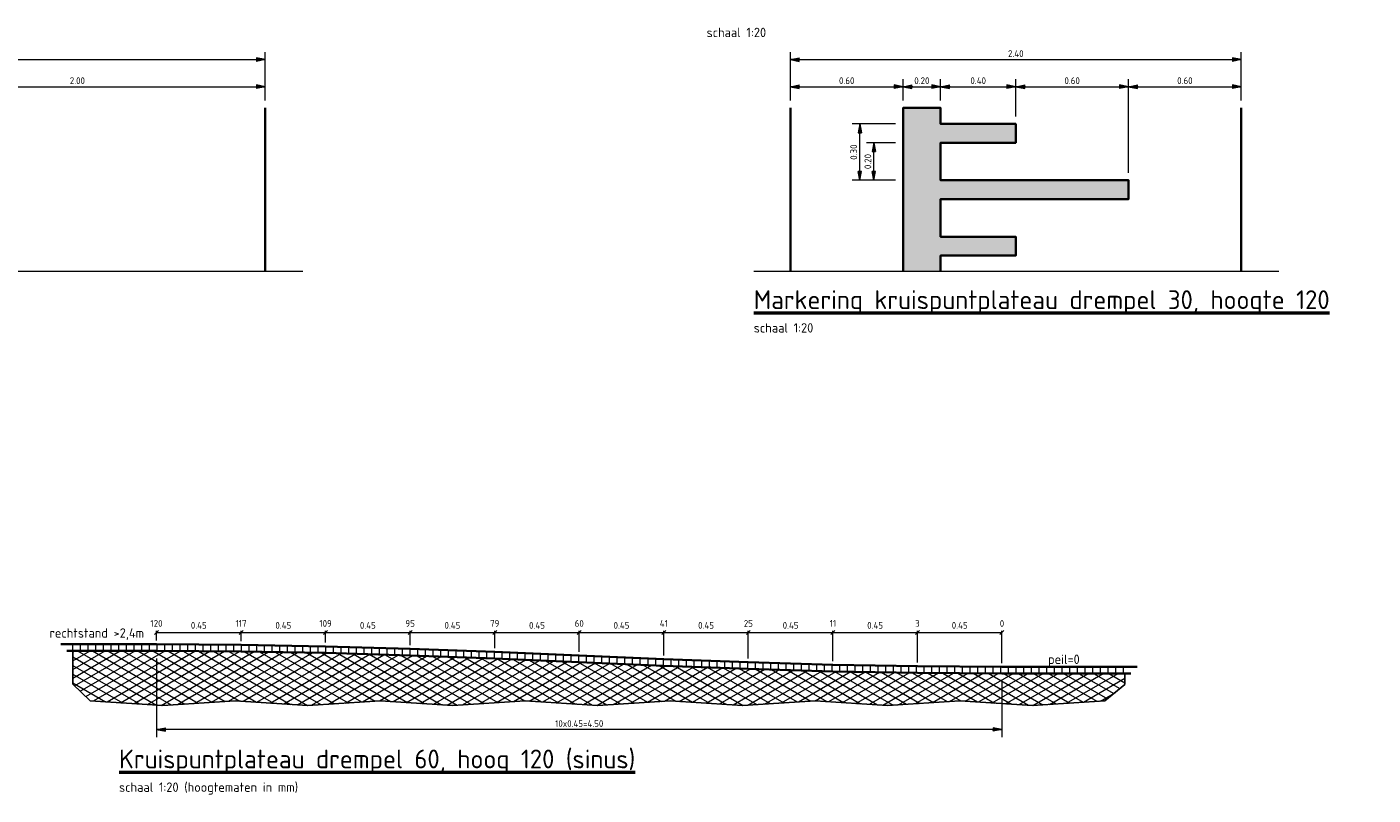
# Model space of a CAD drawing. Header units: metres. Extents: x -699 to 2316, y -1199 to 781.
# Tile 340 of 593: x 666.18 to 673.34, y -300.37 to -296.28. Entities that reach past the tile are written whole.
import ezdxf
from ezdxf.enums import TextEntityAlignment as Align

# ---------------------------------------------------------------- set-up
doc = ezdxf.new("R2010")
doc.units = ezdxf.units.M
doc.header["$PDMODE"] = 1
doc.linetypes.add('XX-AFBREEK', pattern=[7, 4, -1, 1, -1])
for name, color, linetype, lineweight in [('N-WA-VH-DREMPEL-G', 30, 'Continuous', 35), ('N-WE-VH-VERHARDING_ASFALT-AD', 252, 'Continuous', 18), ('X-XX-AL-AFBREEKLIJN-G', 7, 'XX-AFBREEK', 18), ('X-XX-AL-M', 7, 'Continuous', 18), ('X-XX-AL-T18', 10, 'Continuous', 18), ('X-XX-AL-T25', 7, 'Continuous', 25), ('X-XX-AL-T50', 130, 'Continuous', 50)]:
    doc.layers.add(name, color=color, linetype=linetype, lineweight=lineweight)
doc.styles.add('NLCS-ISO', font='NLCS-ISO.ttf')
doc.styles.add('NLCS-ISO Standaard', font='NLCS-ISO.ttf')
doc.dimstyles.new('NLCS-M20-T18-Pijl-A', dxfattribs={"dimtxt": 0.036, "dimasz": 0.027, "dimexe": 0.04, "dimexo": 0.04, "dimgap": 0.014, "dimtad": 1, "dimlfac": -1, "dimzin": 0, "dimdsep": 46, "dimtxsty": 'NLCS-ISO Standaard', "dimblk": 'Pijl', "dimblk1": 'Pijl', "dimblk2": 'Pijl', "dimcen": 2.5, "dimdle": 2, "dimclrd": 256, "dimclre": 256, "dimclrt": 256, "dimadec": 0, "dimazin": 0, "dimtfac": 1, "dimtofl": 0, "dimtmove": 0, "dimatfit": 3, "dimldrblk": 'Pijl', "dimfxl": 1, "dimtolj": 1, "dimtzin": 0, "dimlwd": 18, "dimlwe": 18, "dimarcsym": 0})

# ---------------------------------------------------------------- blocks, each defined once
blk = doc.blocks.new('Pijl')
h = blk.add_hatch(color=256)
h.paths.add_polyline_path([(0, 0), (-1.75, 0.35), (-1.75, 0)])
h.paths.add_polyline_path([(-1.75, 0), (-1.75, -0.35), (0, 0)])
for p, q in [((-1.9, 0), (0, 0)), ((0, 0), (-1.75, 0.35)), ((-1.75, 0.35), (-1.75, -0.35)), ((0, 0), (-1.75, -0.35))]:
    blk.add_line(p, q)
blk = doc.blocks.new('*D373')
at = {"layer": 'Defpoints', "color": 0, "transparency": 16777216}
for p in [(667.4455, -296.6008), (667.4455, -296.7139), (665.4455, -297.0989)]:
    blk.add_point(p, dxfattribs=at)
at = {"layer": 'X-XX-AL-M', "lineweight": 18, "transparency": 16777216}
for p, q in [((665.4455, -297.0589), (665.4455, -296.5608)), ((665.4725, -296.6008), (667.4185, -296.6008)), ((667.4455, -296.6739), (667.4455, -296.5608))]:
    blk.add_line(p, q, dxfattribs=at)
at = {"layer": 'X-XX-AL-M', "lineweight": 18, "transparency": 16777216, "xscale": 0.027, "yscale": 0.027, "zscale": 0.027, "rotation": 180}
blk.add_blockref('Pijl', (665.4455, -296.6008), dxfattribs=at)
at = {"layer": 'X-XX-AL-M', "lineweight": 18, "transparency": 16777216, "xscale": 0.027, "yscale": 0.027, "zscale": 0.027}
blk.add_blockref('Pijl', (667.4455, -296.6008), dxfattribs=at)
at = {"layer": 'X-XX-AL-M', "transparency": 16777216, "insert": (666.4455, -296.5688), "char_height": 0.036, "attachment_point": 5, "style": 'NLCS-ISO Standaard'}
blk.add_mtext('\\A1;2.00', dxfattribs=at)
blk = doc.blocks.new('*D375')
at = {"layer": 'Defpoints', "color": 0, "transparency": 16777216}
for p in [(667.4455, -296.4566), (661.4455, -296.6008), (667.4455, -296.6008)]:
    blk.add_point(p, dxfattribs=at)
at = {"layer": 'X-XX-AL-M', "lineweight": 18, "transparency": 16777216}
for p, q in [((661.4455, -296.5608), (661.4455, -296.4166)), ((661.4725, -296.4566), (667.4185, -296.4566)), ((667.4455, -296.5608), (667.4455, -296.4166))]:
    blk.add_line(p, q, dxfattribs=at)
at = {"layer": 'X-XX-AL-M', "lineweight": 18, "transparency": 16777216, "xscale": 0.027, "yscale": 0.027, "zscale": 0.027, "rotation": 180}
blk.add_blockref('Pijl', (661.4455, -296.4566), dxfattribs=at)
at = {"layer": 'X-XX-AL-M', "lineweight": 18, "transparency": 16777216, "xscale": 0.027, "yscale": 0.027, "zscale": 0.027}
blk.add_blockref('Pijl', (667.4455, -296.4566), dxfattribs=at)
at = {"layer": 'X-XX-AL-M', "transparency": 16777216, "insert": (664.4455, -296.4246), "char_height": 0.036, "attachment_point": 5, "style": 'NLCS-ISO Standaard'}
blk.add_mtext('\\A1;6.00', dxfattribs=at)
blk = doc.blocks.new('*D378')
at = {"layer": 'Defpoints', "color": 0, "transparency": 16777216}
for p in [(671.0402, -296.6008), (670.8402, -296.7139), (671.0402, -296.7139)]:
    blk.add_point(p, dxfattribs=at)
at = {"layer": 'X-XX-AL-M', "lineweight": 18, "transparency": 16777216}
for p, q in [((670.8402, -296.6739), (670.8402, -296.5608)), ((670.8672, -296.6008), (671.0132, -296.6008)), ((671.0402, -296.6739), (671.0402, -296.5608))]:
    blk.add_line(p, q, dxfattribs=at)
at = {"layer": 'X-XX-AL-M', "lineweight": 18, "transparency": 16777216, "xscale": 0.027, "yscale": 0.027, "zscale": 0.027, "rotation": 180}
blk.add_blockref('Pijl', (670.8402, -296.6008), dxfattribs=at)
at = {"layer": 'X-XX-AL-M', "lineweight": 18, "transparency": 16777216, "xscale": 0.027, "yscale": 0.027, "zscale": 0.027}
blk.add_blockref('Pijl', (671.0402, -296.6008), dxfattribs=at)
at = {"layer": 'X-XX-AL-M', "transparency": 16777216, "insert": (670.9402, -296.5688), "char_height": 0.036, "attachment_point": 5, "style": 'NLCS-ISO Standaard'}
blk.add_mtext('\\A1;0.20', dxfattribs=at)
blk = doc.blocks.new('*D379')
at = {"layer": 'Defpoints', "color": 0, "transparency": 16777216}
for p in [(671.4402, -296.6008), (671.0402, -296.7139), (671.4402, -296.7989)]:
    blk.add_point(p, dxfattribs=at)
at = {"layer": 'X-XX-AL-M', "lineweight": 18, "transparency": 16777216}
for p, q in [((671.0402, -296.6739), (671.0402, -296.5608)), ((671.0672, -296.6008), (671.4132, -296.6008)), ((671.4402, -296.7589), (671.4402, -296.5608))]:
    blk.add_line(p, q, dxfattribs=at)
at = {"layer": 'X-XX-AL-M', "lineweight": 18, "transparency": 16777216, "xscale": 0.027, "yscale": 0.027, "zscale": 0.027, "rotation": 180}
blk.add_blockref('Pijl', (671.0402, -296.6008), dxfattribs=at)
at = {"layer": 'X-XX-AL-M', "lineweight": 18, "transparency": 16777216, "xscale": 0.027, "yscale": 0.027, "zscale": 0.027}
blk.add_blockref('Pijl', (671.4402, -296.6008), dxfattribs=at)
at = {"layer": 'X-XX-AL-M', "transparency": 16777216, "insert": (671.2402, -296.5688), "char_height": 0.036, "attachment_point": 5, "style": 'NLCS-ISO Standaard'}
blk.add_mtext('\\A1;0.40', dxfattribs=at)
blk = doc.blocks.new('*D380')
at = {"layer": 'Defpoints', "color": 0, "transparency": 16777216}
for p in [(672.0402, -296.6008), (671.4402, -296.7989), (672.0402, -297.0989)]:
    blk.add_point(p, dxfattribs=at)
at = {"layer": 'X-XX-AL-M', "lineweight": 18, "transparency": 16777216}
for p, q in [((671.4402, -296.7589), (671.4402, -296.5608)), ((671.4672, -296.6008), (672.0132, -296.6008)), ((672.0402, -297.0589), (672.0402, -296.5608))]:
    blk.add_line(p, q, dxfattribs=at)
at = {"layer": 'X-XX-AL-M', "lineweight": 18, "transparency": 16777216, "xscale": 0.027, "yscale": 0.027, "zscale": 0.027, "rotation": 180}
blk.add_blockref('Pijl', (671.4402, -296.6008), dxfattribs=at)
at = {"layer": 'X-XX-AL-M', "lineweight": 18, "transparency": 16777216, "xscale": 0.027, "yscale": 0.027, "zscale": 0.027}
blk.add_blockref('Pijl', (672.0402, -296.6008), dxfattribs=at)
at = {"layer": 'X-XX-AL-M', "transparency": 16777216, "insert": (671.7402, -296.5688), "char_height": 0.036, "attachment_point": 5, "style": 'NLCS-ISO Standaard'}
blk.add_mtext('\\A1;0.60', dxfattribs=at)
blk = doc.blocks.new('*D381')
at = {"layer": 'Defpoints', "color": 0, "transparency": 16777216}
for p in [(672.6402, -296.6008), (672.6402, -296.7139), (672.0402, -297.0989)]:
    blk.add_point(p, dxfattribs=at)
at = {"layer": 'X-XX-AL-M', "lineweight": 18, "transparency": 16777216}
for p, q in [((672.0402, -297.0589), (672.0402, -296.5608)), ((672.0672, -296.6008), (672.6132, -296.6008)), ((672.6402, -296.6739), (672.6402, -296.5608))]:
    blk.add_line(p, q, dxfattribs=at)
at = {"layer": 'X-XX-AL-M', "lineweight": 18, "transparency": 16777216, "xscale": 0.027, "yscale": 0.027, "zscale": 0.027, "rotation": 180}
blk.add_blockref('Pijl', (672.0402, -296.6008), dxfattribs=at)
at = {"layer": 'X-XX-AL-M', "lineweight": 18, "transparency": 16777216, "xscale": 0.027, "yscale": 0.027, "zscale": 0.027}
blk.add_blockref('Pijl', (672.6402, -296.6008), dxfattribs=at)
at = {"layer": 'X-XX-AL-M', "transparency": 16777216, "insert": (672.3402, -296.5688), "char_height": 0.036, "attachment_point": 5, "style": 'NLCS-ISO Standaard'}
blk.add_mtext('\\A1;0.60', dxfattribs=at)
blk = doc.blocks.new('*D382')
at = {"layer": 'Defpoints', "color": 0, "transparency": 16777216}
for p in [(670.8402, -296.6008), (670.2402, -296.7139), (670.8402, -296.7139)]:
    blk.add_point(p, dxfattribs=at)
at = {"layer": 'X-XX-AL-M', "lineweight": 18, "transparency": 16777216}
for p, q in [((670.2402, -296.6739), (670.2402, -296.5608)), ((670.2672, -296.6008), (670.8132, -296.6008)), ((670.8402, -296.6739), (670.8402, -296.5608))]:
    blk.add_line(p, q, dxfattribs=at)
at = {"layer": 'X-XX-AL-M', "lineweight": 18, "transparency": 16777216, "xscale": 0.027, "yscale": 0.027, "zscale": 0.027, "rotation": 180}
blk.add_blockref('Pijl', (670.2402, -296.6008), dxfattribs=at)
at = {"layer": 'X-XX-AL-M', "lineweight": 18, "transparency": 16777216, "xscale": 0.027, "yscale": 0.027, "zscale": 0.027}
blk.add_blockref('Pijl', (670.8402, -296.6008), dxfattribs=at)
at = {"layer": 'X-XX-AL-M', "transparency": 16777216, "insert": (670.5402, -296.5688), "char_height": 0.036, "attachment_point": 5, "style": 'NLCS-ISO Standaard'}
blk.add_mtext('\\A1;0.60', dxfattribs=at)
blk = doc.blocks.new('*D383')
at = {"layer": 'Defpoints', "color": 0, "transparency": 16777216}
for p in [(672.6402, -296.4566), (670.2402, -296.6008), (672.6402, -296.6008)]:
    blk.add_point(p, dxfattribs=at)
at = {"layer": 'X-XX-AL-M', "lineweight": 18, "transparency": 16777216}
for p, q in [((670.2402, -296.5608), (670.2402, -296.4166)), ((670.2672, -296.4566), (672.6132, -296.4566)), ((672.6402, -296.5608), (672.6402, -296.4166))]:
    blk.add_line(p, q, dxfattribs=at)
at = {"layer": 'X-XX-AL-M', "lineweight": 18, "transparency": 16777216, "xscale": 0.027, "yscale": 0.027, "zscale": 0.027, "rotation": 180}
blk.add_blockref('Pijl', (670.2402, -296.4566), dxfattribs=at)
at = {"layer": 'X-XX-AL-M', "lineweight": 18, "transparency": 16777216, "xscale": 0.027, "yscale": 0.027, "zscale": 0.027}
blk.add_blockref('Pijl', (672.6402, -296.4566), dxfattribs=at)
at = {"layer": 'X-XX-AL-M', "transparency": 16777216, "insert": (671.4402, -296.4246), "char_height": 0.036, "attachment_point": 5, "style": 'NLCS-ISO Standaard'}
blk.add_mtext('\\A1;2.40', dxfattribs=at)
blk = doc.blocks.new('*D384')
at = {"layer": 'Defpoints', "color": 0, "transparency": 16777216}
for p in [(666.8666, -299.6025), (671.3666, -299.7225), (666.8666, -300.0212)]:
    blk.add_point(p, dxfattribs=at)
at = {"layer": 'X-XX-AL-M', "lineweight": 18, "transparency": 16777216}
for p, q in [((666.8666, -299.6425), (666.8666, -300.0612)), ((671.3666, -299.7625), (671.3666, -300.0612)), ((671.3396, -300.0212), (666.8936, -300.0212))]:
    blk.add_line(p, q, dxfattribs=at)
at = {"layer": 'X-XX-AL-M', "lineweight": 18, "transparency": 16777216, "xscale": 0.027, "yscale": 0.027, "zscale": 0.027, "rotation": 180}
blk.add_blockref('Pijl', (666.8666, -300.0212), dxfattribs=at)
at = {"layer": 'X-XX-AL-M', "lineweight": 18, "transparency": 16777216, "xscale": 0.027, "yscale": 0.027, "zscale": 0.027}
blk.add_blockref('Pijl', (671.3666, -300.0212), dxfattribs=at)
at = {"layer": 'X-XX-AL-M', "transparency": 16777216, "insert": (669.1166, -299.9892), "char_height": 0.036, "attachment_point": 5, "style": 'NLCS-ISO Standaard'}
blk.add_mtext('\\A1;10x0.45=4.50', dxfattribs=at)
blk = doc.blocks.new('*D2223')
at = {"layer": 'Defpoints', "color": 0, "transparency": 16777216}
for p in [(670.6098, -296.7989), (670.8402, -296.7989), (670.8402, -297.0989)]:
    blk.add_point(p, dxfattribs=at)
at = {"layer": 'X-XX-AL-M', "lineweight": 18, "transparency": 16777216}
for p, q in [((670.8002, -296.7989), (670.5698, -296.7989)), ((670.6098, -297.0719), (670.6098, -296.8259)), ((670.8002, -297.0989), (670.5698, -297.0989))]:
    blk.add_line(p, q, dxfattribs=at)
at = {"layer": 'X-XX-AL-M', "lineweight": 18, "transparency": 16777216, "xscale": 0.027, "yscale": 0.027, "zscale": 0.027}
for p, rotation in [((670.6098, -296.7989), 90), ((670.6098, -297.0989), 270)]:
    blk.add_blockref('Pijl', p, dxfattribs=dict(at, rotation=rotation))
at = {"layer": 'X-XX-AL-M', "transparency": 16777216, "insert": (670.5778, -296.9489), "char_height": 0.036, "attachment_point": 5, "rotation": 90, "style": 'NLCS-ISO Standaard'}
blk.add_mtext('\\A1;0.30', dxfattribs=at)
blk = doc.blocks.new('*D2224')
at = {"layer": 'Defpoints', "color": 0, "transparency": 16777216}
for p in [(670.6848, -296.8989), (670.8402, -296.8989), (670.8402, -297.0989)]:
    blk.add_point(p, dxfattribs=at)
at = {"layer": 'X-XX-AL-M', "lineweight": 18, "transparency": 16777216}
for p, q in [((670.8002, -296.8989), (670.6448, -296.8989)), ((670.6848, -297.0719), (670.6848, -296.9259)), ((670.8002, -297.0989), (670.6448, -297.0989))]:
    blk.add_line(p, q, dxfattribs=at)
at = {"layer": 'X-XX-AL-M', "lineweight": 18, "transparency": 16777216, "xscale": 0.027, "yscale": 0.027, "zscale": 0.027}
for p, rotation in [((670.6848, -296.8989), 90), ((670.6848, -297.0989), 270)]:
    blk.add_blockref('Pijl', p, dxfattribs=dict(at, rotation=rotation))
at = {"layer": 'X-XX-AL-M', "transparency": 16777216, "insert": (670.6528, -296.9989), "char_height": 0.036, "attachment_point": 5, "rotation": 90, "style": 'NLCS-ISO Standaard'}
blk.add_mtext('\\A1;0.20', dxfattribs=at)

msp = doc.modelspace()

# ---------------------------------------------------------------- hatches: boundary and pattern name
at = {"layer": 'N-WA-VH-DREMPEL-G'}
msp.add_hatch(color=253, dxfattribs=at).paths.add_polyline_path([(672.0402, -297.0989), (671.0402, -297.0989), (671.0402, -296.8989), (671.4402, -296.8989), (671.4402, -296.7989), (671.0402, -296.7989), (671.0402, -296.7139), (670.8402, -296.7139), (670.8402, -297.5839), (671.0402, -297.5839), (671.0402, -297.4989), (671.4402, -297.4989), (671.4402, -297.3989), (671.0402, -297.3989), (671.0402, -297.1989), (672.0402, -297.1989)])
at = {"layer": 'N-WA-VH-DREMPEL-G', "lineweight": 5}
h = msp.add_hatch(dxfattribs=at)
h.set_pattern_fill('ANSI31', color=8, scale=0.01, angle=45, style=0)
h.set_pattern_definition([(90, (666.420998, -299.722453), (-0.04082143, 3e-18), [])])
h.paths.add_polyline_path([(668.6666, -299.6085), (668.2166, -299.5925), (667.7666, -299.5785), (667.3166, -299.5705), (666.8666, -299.5675), (666.421, -299.5675), (666.421, -299.6025), (666.8666, -299.6025), (667.3166, -299.6055), (667.7666, -299.6135), (668.2166, -299.6275), (668.6666, -299.6435), (669.1166, -299.6625), (669.5666, -299.6815), (670.0166, -299.6975), (670.4666, -299.7115), (670.9166, -299.7195), (671.3666, -299.7225), (672.0211, -299.7225), (672.0211, -299.6875), (671.3666, -299.6875), (670.9166, -299.6845), (670.4666, -299.6765), (670.0166, -299.6625), (669.5666, -299.6465), (669.1166, -299.6275)])
at = {"layer": 'N-WE-VH-VERHARDING_ASFALT-AD'}
h = msp.add_hatch(dxfattribs=at)
h.set_pattern_fill('AVH-ASFALT', color=253, scale=0.04, angle=90, pattern_type=2)
h.set_pattern_definition([(150, (0, 0), (-0.02, -0.0346410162), []), (210, (0, 0), (0.02, -0.0346410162), [])])
h.paths.add_polyline_path([(669.5666, -299.6815), (669.1166, -299.6625), (668.6666, -299.6435), (668.2166, -299.6275), (667.7666, -299.6135), (667.3166, -299.6055), (666.8666, -299.6025), (666.421, -299.6025), (666.421, -299.7801), (666.5144, -299.868), (666.9001, -299.893), (667.2858, -299.868), (667.6716, -299.893), (668.0573, -299.868), (668.443, -299.893), (668.8287, -299.868), (669.2144, -299.893), (669.6001, -299.868), (669.9858, -299.893), (670.3716, -299.868), (670.7573, -299.893), (671.143, -299.868), (671.5287, -299.893), (671.9144, -299.868), (672.0211, -299.7819), (672.0211, -299.7225), (671.3666, -299.7225), (670.9166, -299.7195), (670.4666, -299.7115), (670.0166, -299.6975)])

# ---------------------------------------------------------------- linework, layer by layer
at = {"layer": 'Defpoints'}
for p, q in [((666.8666, -299.6025), (666.421, -299.6025)), ((666.421, -299.6025), (666.421, -299.7801)), ((667.3166, -299.6055), (666.8666, -299.6025)), ((667.7666, -299.6135), (667.3166, -299.6055)), ((668.2166, -299.6275), (667.7666, -299.6135)), ((668.6666, -299.6435), (668.2166, -299.6275)), ((669.1166, -299.6625), (668.6666, -299.6435)), ((669.5666, -299.6815), (669.1166, -299.6625)), ((670.0166, -299.6975), (669.5666, -299.6815)), ((670.4666, -299.7115), (670.0166, -299.6975)), ((670.9166, -299.7195), (670.4666, -299.7115)), ((671.3666, -299.7225), (670.9166, -299.7195)), ((672.0211, -299.7225), (671.3666, -299.7225)), ((672.0211, -299.7819), (672.0211, -299.7225)), ((666.421, -299.7801), (666.5144, -299.868)), ((671.9144, -299.868), (672.0211, -299.7819)), ((666.5144, -299.868), (666.9001, -299.893)), ((666.9001, -299.893), (667.2858, -299.868)), ((667.2858, -299.868), (667.6716, -299.893)), ((667.6716, -299.893), (668.0573, -299.868)), ((668.0573, -299.868), (668.443, -299.893)), ((668.443, -299.893), (668.8287, -299.868)), ((668.8287, -299.868), (669.2144, -299.893)), ((669.2144, -299.893), (669.6001, -299.868)), ((669.6001, -299.868), (669.9858, -299.893)), ((669.9858, -299.893), (670.3716, -299.868)), ((670.3716, -299.868), (670.7573, -299.893)), ((670.7573, -299.893), (671.143, -299.868)), ((671.143, -299.868), (671.5287, -299.893)), ((671.5287, -299.893), (671.9144, -299.868))]:
    msp.add_line(p, q, dxfattribs=at)
at = {"layer": 'N-WA-VH-DREMPEL-G'}
for p, q in [((667.4455, -296.7139), (667.4455, -297.5839)), ((670.2402, -296.7139), (670.2402, -297.5839)), ((672.6402, -296.7139), (672.6402, -297.5839)), ((666.8666, -299.5675), (666.3567, -299.5675)), ((666.8666, -299.6025), (666.3889, -299.6025)), ((667.3166, -299.5705), (666.8666, -299.5675)), ((667.3166, -299.6055), (666.8666, -299.6025)), ((667.7666, -299.5785), (667.3166, -299.5705)), ((667.7666, -299.6135), (667.3166, -299.6055)), ((668.2166, -299.5925), (667.7666, -299.5785)), ((668.2166, -299.6275), (667.7666, -299.6135)), ((668.6666, -299.6085), (668.2166, -299.5925)), ((668.6666, -299.6435), (668.2166, -299.6275)), ((669.1166, -299.6275), (668.6666, -299.6085)), ((669.5666, -299.6465), (669.1166, -299.6275)), ((669.1166, -299.6625), (668.6666, -299.6435)), ((669.5666, -299.6815), (669.1166, -299.6625)), ((670.0166, -299.6625), (669.5666, -299.6465)), ((670.0166, -299.6975), (669.5666, -299.6815)), ((670.4666, -299.6765), (670.0166, -299.6625)), ((670.4666, -299.7115), (670.0166, -299.6975)), ((670.9166, -299.6845), (670.4666, -299.6765)), ((671.3666, -299.6875), (670.9166, -299.6845)), ((672.0854, -299.6875), (671.3666, -299.6875)), ((670.9166, -299.7195), (670.4666, -299.7115)), ((671.3666, -299.7225), (670.9166, -299.7195)), ((672.0532, -299.7225), (671.3666, -299.7225))]:
    msp.add_line(p, q, dxfattribs=at)
msp.add_lwpolyline([(671.0402, -297.5839), (671.0402, -297.4989), (671.4402, -297.4989), (671.4402, -297.3989), (671.0402, -297.3989), (671.0402, -297.1989), (672.0402, -297.1989), (672.0402, -297.0989), (671.0402, -297.0989), (671.0402, -296.8989), (671.4402, -296.8989), (671.4402, -296.7989), (671.0402, -296.7989), (671.0402, -296.7139), (670.8402, -296.7139), (670.8402, -297.5839)], dxfattribs=at)
msp.add_lwpolyline([(671.0402, -297.5839), (671.0402, -297.4989), (671.4402, -297.4989), (671.4402, -297.3989), (671.0402, -297.3989), (671.0402, -297.1989), (672.0402, -297.1989), (672.0402, -297.0989), (671.0402, -297.0989), (671.0402, -296.8989), (671.4402, -296.8989), (671.4402, -296.7989), (671.0402, -296.7989), (671.0402, -296.7139), (670.8402, -296.7139), (670.8402, -297.5839)], dxfattribs=at)
at = {"layer": 'X-XX-AL-AFBREEKLIJN-G'}
for p, q in [((667.6447, -297.5839), (661.2509, -297.5839)), ((672.8394, -297.5839), (670.0455, -297.5839))]:
    msp.add_line(p, q, dxfattribs=at)
at = {"layer": 'X-XX-AL-M'}
for p, q in [((666.8772, -299.4948), (666.856, -299.516)), ((666.8666, -299.5475), (666.8666, -299.4955)), ((666.8666, -299.5055), (671.3666, -299.5055)), ((667.3272, -299.4948), (667.306, -299.516)), ((667.3166, -299.5505), (667.3166, -299.4955)), ((667.7772, -299.4948), (667.756, -299.516)), ((667.7666, -299.5585), (667.7666, -299.4955)), ((668.2272, -299.4948), (668.206, -299.516)), ((668.2166, -299.5725), (668.2166, -299.4955)), ((668.6772, -299.4948), (668.656, -299.516)), ((668.6666, -299.5885), (668.6666, -299.4955)), ((669.1272, -299.4948), (669.106, -299.516)), ((669.1166, -299.6075), (669.1166, -299.4955)), ((669.5772, -299.4948), (669.556, -299.516)), ((669.5666, -299.6265), (669.5666, -299.4955)), ((670.0272, -299.4948), (670.006, -299.516)), ((670.0166, -299.6425), (670.0166, -299.4955)), ((670.4772, -299.4948), (670.456, -299.516)), ((670.4666, -299.6565), (670.4666, -299.4955)), ((670.9272, -299.4948), (670.906, -299.516)), ((670.9166, -299.6645), (670.9166, -299.4955)), ((671.3772, -299.4948), (671.356, -299.516)), ((671.3666, -299.6675), (671.3666, -299.4955))]:
    msp.add_line(p, q, dxfattribs=at)

# ---------------------------------------------------------------- texts
at = {"layer": 'X-XX-AL-T18', "style": 'NLCS-ISO'}
for s, p in [('120', (666.8666, -299.4855)), ('0.45', (667.0916, -299.4956)), ('117', (667.3166, -299.4855)), ('0.45', (667.5416, -299.4956)), ('109', (667.7666, -299.4855)), ('0.45', (667.9916, -299.4956)), ('95', (668.2166, -299.4855)), ('0.45', (668.4416, -299.4956)), ('79', (668.6666, -299.4855)), ('0.45', (668.8916, -299.4956)), ('60', (669.1166, -299.4855)), ('0.45', (669.3416, -299.4956)), ('41', (669.5666, -299.4855)), ('0.45', (669.7916, -299.4956)), ('25', (670.0166, -299.4855)), ('0.45', (670.2416, -299.4956)), ('11', (670.4666, -299.4855)), ('0.45', (670.6916, -299.4956)), ('3', (670.9166, -299.4855)), ('0.45', (671.1416, -299.4956)), ('0', (671.3666, -299.4855))]:
    msp.add_text(s, height=0.036, dxfattribs=at).set_placement(p, align=Align.BOTTOM_CENTER)
at = {"layer": 'X-XX-AL-T25', "style": 'NLCS-ISO'}
for s, p in [('schaal 1:20', (669.7944, -296.337)), ('schaal 1:20', (670.0455, -297.9089)), ('rechtstand >2,4m', (666.2972, -299.5324)), ('schaal 1:20 (hoogtematen in mm)', (666.6673, -300.3527))]:
    msp.add_text(s, height=0.05, dxfattribs=at).set_placement(p)
at = {"layer": 'X-XX-AL-T25', "insert": (671.696, -299.6875), "char_height": 0.05, "attachment_point": 8, "style": 'NLCS-ISO'}
msp.add_mtext('\\A1;peil=0', dxfattribs=at)
at = {"layer": 'X-XX-AL-T50', "style": 'NLCS-ISO'}
for s, p in [('%%UMarkering kruispuntplateau drempel 30, hoogte 120', (670.0455, -297.7839)), ('%%UKruispuntplateau drempel 60, hoog 120 (sinus)', (666.6673, -300.2277))]:
    msp.add_text(s, height=0.1, dxfattribs=at).set_placement(p)

# ---------------------------------------------------------------- dimensions: what is measured, and where the dimension line sits
at = {"layer": 'X-XX-AL-M'}
for base, p1, p2, picture, middle in [((667.4455, -296.4566), (661.4455, -296.6008), (667.4455, -296.6008), '*D375', (664.4455, -296.4246)), ((672.6402, -296.4566), (670.2402, -296.6008), (672.6402, -296.6008), '*D383', (671.4402, -296.4246)), ((667.4455, -296.6008), (665.4455, -297.0989), (667.4455, -296.7139), '*D373', (666.4455, -296.5688)), ((670.8402, -296.6008), (670.2402, -296.7139), (670.8402, -296.7139), '*D382', (670.5402, -296.5688)), ((671.0402, -296.6008), (670.8402, -296.7139), (671.0402, -296.7139), '*D378', (670.9402, -296.5688)), ((671.4402, -296.6008), (671.0402, -296.7139), (671.4402, -296.7989), '*D379', (671.2402, -296.5688)), ((672.0402, -296.6008), (671.4402, -296.7989), (672.0402, -297.0989), '*D380', (671.7402, -296.5688)), ((672.6402, -296.6008), (672.0402, -297.0989), (672.6402, -296.7139), '*D381', (672.3402, -296.5688))]:
    dim = msp.add_linear_dim(base=base, p1=p1, p2=p2, dimstyle='NLCS-M20-T18-Pijl-A', dxfattribs=at)
    dim.commit()
    dim.dimension.update_dxf_attribs({"geometry": picture, "text_midpoint": middle})
for base, p2, picture, middle in [((670.6098, -296.7989), (670.8402, -296.7989), '*D2223', (670.5778, -296.9489)), ((670.6848, -296.8989), (670.8402, -296.8989), '*D2224', (670.6528, -296.9989))]:
    dim = msp.add_linear_dim(base=base, p1=(670.8402, -297.0989), p2=p2, angle=90, dimstyle='NLCS-M20-T18-Pijl-A', dxfattribs=at)
    dim.commit()
    dim.dimension.update_dxf_attribs({"geometry": picture, "text_midpoint": middle})
dim = msp.add_linear_dim(base=(666.8666, -300.0212), p1=(671.3666, -299.7225), p2=(666.8666, -299.6025), text='10x0.45=4.50', dimstyle='NLCS-M20-T18-Pijl-A', dxfattribs=at)
dim.commit()
dim.dimension.update_dxf_attribs({"geometry": '*D384', "text_midpoint": (669.1166, -300.0212), "dimtype": 160})

doc.saveas('drawing.dxf')
